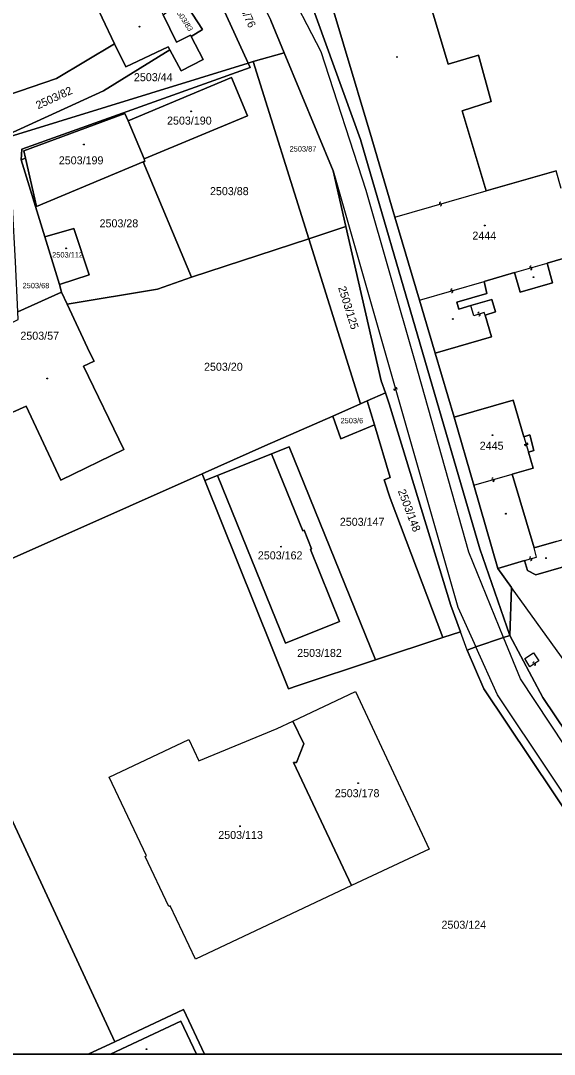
# Model space of a CAD drawing. Extents: x -596024 to -594475, y -1163820 to -1161957.
# Drawn here: x -595715 to -595601.6, y -1163820.2 to -1163600.7 of the extents above; entities that cross this region are included whole.
import ezdxf

# ---------------------------------------------------------------- set-up
doc = ezdxf.new("R2010")
doc.units = 0
for name, color, linetype in [('Level 1', 7, 'Continuous'), ('Level 13', 7, 'Continuous'), ('Level 3', 7, 'Continuous'), ('Level 4', 7, 'Continuous'), ('Level 5', 7, 'Continuous'), ('Level 57', 7, 'Continuous'), ('Level 60', 7, 'Continuous'), ('Vrstva 60', 7, 'Continuous'), ('Vrstva 63', 7, 'Continuous')]:
    doc.layers.add(name, color=color, linetype=linetype)

msp = doc.modelspace()

# ---------------------------------------------------------------- linework, layer by layer
at = {"layer": 'Level 1'}
msp.add_line((-595700.6, -1163820.23), (-595694.95, -1163817.56), dxfattribs=at)
for points in [[(-595708.22, -1163512.77), (-595655.71, -1163590.18), (-595642.77, -1163625.97), (-595617.44, -1163712.88), (-595611.01, -1163731.26)], [(-595653.11, -1163583.09), (-595653.44, -1163582.02), (-595634.1, -1163576.59), (-595624.11, -1163609.96), (-595617.71, -1163608.04), (-595614.99, -1163617.87), (-595621.15, -1163619.87), (-595616.05, -1163636.89)], [(-595674.76, -1163583.83), (-595664.94, -1163594.2), (-595661.84, -1163600.69), (-595658.98, -1163607.58)], [(-595635.47, -1163642.44), (-595640.37, -1163625.85), (-595652.37, -1163585.53), (-595653.11, -1163583.09)], [(-595666.6, -1163609.76), (-595676.63, -1163587.9)], [(-595680.47, -1163596.27), (-595676.33, -1163602.6), (-595678.73, -1163604.09)], [(-595698.6, -1163598.19), (-595697.67, -1163600.15), (-595694.99, -1163605.67)], [(-595678.73, -1163604.09), (-595678.86, -1163603.85), (-595681.83, -1163605.32), (-595684.65, -1163599.52)], [(-595683.26, -1163606.91), (-595680.89, -1163611.42), (-595676.19, -1163608.96), (-595678.73, -1163604.09)], [(-595694.99, -1163605.67), (-595707.37, -1163613.03), (-595717.89, -1163616.66)], [(-595694.99, -1163605.67), (-595692.62, -1163610.53), (-595683.59, -1163606.28), (-595683.26, -1163606.91)], [(-595683.26, -1163606.91), (-595697.36, -1163615.67), (-595717.47, -1163624.86)], [(-595665.54, -1163609.43), (-595658.98, -1163607.58)], [(-595648.58, -1163632.64), (-595658.98, -1163607.58)], [(-595666.6, -1163609.76), (-595717.44, -1163625.43)], [(-595666.6, -1163609.76), (-595666.18, -1163610.67), (-595714.69, -1163628.02), (-595714.85, -1163630.3)], [(-595665.54, -1163609.43), (-595666.6, -1163609.76)], [(-595665.54, -1163609.43), (-595653.75, -1163647.05)], [(-595692.12, -1163622), (-595670.16, -1163612.83), (-595666.78, -1163620.93), (-595688.75, -1163630.09)], [(-595692.12, -1163622), (-595692.8, -1163620.48), (-595714.27, -1163628.37), (-595713.92, -1163629.91)], [(-595688.75, -1163630.09), (-595692.12, -1163622)], [(-595714.85, -1163630.3), (-595713.92, -1163629.91)], [(-595709.8, -1163646.67), (-595714.85, -1163630.3)], [(-595713.92, -1163629.91), (-595711.57, -1163640.17), (-595688.92, -1163630.74)], [(-595688.92, -1163630.74), (-595688.61, -1163630.61), (-595688.75, -1163630.09)], [(-595678.65, -1163655.24), (-595688.92, -1163630.74)], [(-595648.58, -1163632.64), (-595645.87, -1163644.45)], [(-595600.1, -1163636.4), (-595601.16, -1163632.63), (-595616.05, -1163636.89)], [(-595630.22, -1163660.1), (-595635.47, -1163642.44)], [(-595603.11, -1163652.22), (-595589.74, -1163648.33), (-595591.54, -1163642.4)], [(-595706.69, -1163656.78), (-595700.42, -1163654.72), (-595703.7, -1163644.85), (-595709.8, -1163646.67)], [(-595645.87, -1163644.45), (-595653.75, -1163647.05)], [(-595637.47, -1163679.79), (-595638.35, -1163677.25), (-595645.87, -1163644.45)], [(-595709.8, -1163646.67), (-595706.69, -1163656.78)], [(-595653.75, -1163647.05), (-595678.65, -1163655.24)], [(-595653.75, -1163647.05), (-595642.76, -1163682.1)], [(-595610.02, -1163654.23), (-595608.82, -1163658.38), (-595601.96, -1163656.41), (-595603.11, -1163652.22)], [(-595616.5, -1163656.11), (-595610.02, -1163654.23)], [(-595706.28, -1163658.38), (-595706.69, -1163656.78)], [(-595678.65, -1163655.24), (-595685.88, -1163657.72), (-595705.1, -1163660.92)], [(-595619.34, -1163661.24), (-595621.87, -1163661.98), (-595622.29, -1163660.54), (-595615.93, -1163658.68), (-595616.5, -1163656.11)], [(-595706.28, -1163658.38), (-595715.55, -1163662.6)], [(-595705.1, -1163660.92), (-595706.28, -1163658.38)], [(-595705.1, -1163660.92), (-595700.26, -1163671.29), (-595699.33, -1163673.05), (-595701.62, -1163674.12), (-595693.05, -1163691.78), (-595706.43, -1163698.34), (-595713.8, -1163682.6), (-595722.2, -1163686.36)], [(-595626.89, -1163671.36), (-595630.22, -1163660.1)], [(-595616.29, -1163663.24), (-595614.08, -1163662.6), (-595614.86, -1163659.93), (-595619.34, -1163661.24)], [(-595626.89, -1163671.36), (-595614.94, -1163667.87), (-595616.29, -1163663.24)], [(-595622.85, -1163684.92), (-595626.89, -1163671.36)], [(-595641.32, -1163681.47), (-595637.47, -1163679.79)], [(-595621.54, -1163730.49), (-595623.55, -1163724.94), (-595636.66, -1163682.13), (-595637.47, -1163679.79)], [(-595642.76, -1163682.1), (-595648.66, -1163684.69)], [(-595641.32, -1163681.47), (-595642.76, -1163682.1)], [(-595641.32, -1163681.47), (-595639.79, -1163686.56)], [(-595622.85, -1163684.92), (-595610.32, -1163681.29), (-595608.04, -1163689.09)], [(-595676.4, -1163696.94), (-595663.05, -1163691), (-595648.66, -1163684.69)], [(-595639.79, -1163686.56), (-595646.93, -1163689.57), (-595648.66, -1163684.69)], [(-595618.67, -1163699.4), (-595622.85, -1163684.92)], [(-595625.28, -1163731.71), (-595636.48, -1163702.16), (-595637.72, -1163698.21), (-595636.44, -1163697.75), (-595639.79, -1163686.56)], [(-595608.04, -1163689.09), (-595606.79, -1163688.72), (-595605.94, -1163692), (-595607.09, -1163692.34)], [(-595639.56, -1163736.46), (-595657.95, -1163691.2), (-595661.66, -1163692.7)], [(-595673.16, -1163697.34), (-595661.66, -1163692.7)], [(-595661.66, -1163692.7), (-595655.01, -1163709.04), (-595654.73, -1163708.93), (-595653.14, -1163712.91), (-595653.4, -1163713.01), (-595647.19, -1163728.3), (-595658.69, -1163732.92), (-595673.16, -1163697.34)], [(-595610.54, -1163697.05), (-595606.09, -1163695.74), (-595607.09, -1163692.34)], [(-595738.23, -1163724.46), (-595676.4, -1163696.94)], [(-595676.4, -1163696.94), (-595675.81, -1163698.41)], [(-595673.16, -1163697.34), (-595675.81, -1163698.41)], [(-595675.81, -1163698.41), (-595658.09, -1163742.59), (-595656.2, -1163741.96), (-595639.56, -1163736.46)], [(-595610.54, -1163697.05), (-595605.89, -1163712.71)], [(-595613.56, -1163717.07), (-595618.67, -1163699.4)], [(-595601.19, -1163711.35), (-595605.89, -1163712.71)], [(-595613.56, -1163717.07), (-595607.88, -1163715.39)], [(-595607.88, -1163715.39), (-595607.28, -1163717.46), (-595605.52, -1163718.41), (-595599.64, -1163716.72)], [(-595610.67, -1163721.08), (-595613.56, -1163717.07)], [(-595611.01, -1163731.26), (-595610.67, -1163721.08)], [(-595580.07, -1163763.51), (-595610.67, -1163721.08)], [(-595694.95, -1163817.56), (-595738.23, -1163724.46)], [(-595625.28, -1163731.71), (-595621.54, -1163730.49)], [(-595620.13, -1163734.38), (-595621.54, -1163730.49)], [(-595612.37, -1163731.72), (-595611.01, -1163731.26)], [(-595553, -1163820.23), (-595604.02, -1163744.43), (-595611.01, -1163731.26)], [(-595639.56, -1163736.46), (-595625.28, -1163731.71)], [(-595618.24, -1163733.73), (-595612.37, -1163731.72)], [(-595620.13, -1163734.38), (-595618.24, -1163733.73)], [(-595620.13, -1163734.38), (-595616.59, -1163742.63), (-595576.91, -1163801.81)], [(-595657.14, -1163749.47), (-595643.81, -1163743.2), (-595628.17, -1163776.66), (-595644.64, -1163784.36)], [(-595644.64, -1163784.36), (-595677.8, -1163800.04), (-595683.17, -1163788.71), (-595683.47, -1163788.85), (-595688.49, -1163778.2), (-595688.22, -1163778.07), (-595696.13, -1163761.37), (-595679.25, -1163753.38), (-595677.12, -1163757.9), (-595660.47, -1163751.04), (-595657.14, -1163749.47)], [(-595657.14, -1163749.47), (-595654.83, -1163754.28), (-595656.35, -1163758.27), (-595656.96, -1163758.27), (-595644.64, -1163784.36)], [(-595675.88, -1163820.23), (-595680.39, -1163810.69), (-595694.95, -1163817.56)], [(-595677.62, -1163820.23), (-595680.91, -1163813.22), (-595695.84, -1163820.23)]]:
    msp.add_lwpolyline(points, dxfattribs=at)
at = {"layer": 'Level 13'}
for centre, start, end in [((-595625.81, -1163639.48), 53.322, 285.42), ((-595625.71, -1163639.84), 233.1076, 105.6976), ((-595606.61, -1163653.05), 53.5915, 285.6895), ((-595606.51, -1163653.41), 233.3771, 105.9671), ((-595623.41, -1163657.92), 53.588, 285.686), ((-595623.31, -1163658.28), 233.3736, 105.9636), ((-595617.63, -1163662.88), 53.7406, 286.3306), ((-595617.53, -1163663.24), 233.9551, 106.0531), ((-595635.16, -1163678.9), 323.3337, 195.4316), ((-595635.52, -1163679), 143.1192, 15.7092), ((-595607.74, -1163690.77), 143.4523, 16.0423), ((-595607.38, -1163690.67), 323.6668, 195.7648), ((-595614.65, -1163698.05), 53.4948, 285.5928), ((-595614.55, -1163698.41), 233.2804, 105.8704), ((-595606.65, -1163714.83), 53.9689, 286.0669), ((-595606.55, -1163715.19), 233.7544, 106.3444), ((-595605.94, -1163737.15), 70.7067, 303.2967), ((-595605.74, -1163737.45), 250.9212, 123.0192)]:
    msp.add_arc(centre, 0.184, start, end, dxfattribs=at)
at = {"layer": 'Level 3'}
for points in [[(-595612.37, -1163731.72), (-595619.77, -1163713.62), (-595631.2, -1163672.88), (-595641.59, -1163636.8), (-595651.14, -1163607.39), (-595658.98, -1163592.16), (-595678.25, -1163561.58), (-595700.71, -1163528.42), (-595708.38, -1163517.14), (-595734.07, -1163478.47), (-595762.79, -1163435.41), (-595779.31, -1163410.2), (-595795.95, -1163386.05), (-595807.44, -1163369.67), (-595819.92, -1163353.97), (-595827.97, -1163346.08), (-595857.05, -1163323.13), (-595889.6, -1163298.16)], [(-595648.58, -1163632.64), (-595622.09, -1163725.26), (-595618.24, -1163733.73)], [(-595635.47, -1163642.44), (-595616.05, -1163636.89)], [(-595610.02, -1163654.23), (-595603.11, -1163652.22)], [(-595630.22, -1163660.1), (-595616.5, -1163656.11)], [(-595616.29, -1163663.24), (-595616.45, -1163662.72), (-595618.7, -1163663.39), (-595619.34, -1163661.24)], [(-595608.04, -1163689.09), (-595607.09, -1163692.34)], [(-595618.67, -1163699.4), (-595610.54, -1163697.05)], [(-595607.88, -1163715.39), (-595605.33, -1163714.63), (-595605.89, -1163712.71)], [(-595555.97, -1163820.23), (-595564.59, -1163807.25), (-595608.77, -1163740.52), (-595612.37, -1163731.72)], [(-595562.84, -1163820.23), (-595569.2, -1163810.43), (-595613.63, -1163743.87), (-595618.24, -1163733.73)], [(-595606.77, -1163737.92), (-595607.86, -1163736.21), (-595606, -1163734.97), (-595604.9, -1163736.68), (-595606.77, -1163737.92)]]:
    msp.add_lwpolyline(points, dxfattribs=at)
at = {"layer": 'Level 5'}
for centre, radius in [((-595689.7, -1163602.02), 0.09), ((-595689.7, -1163602.02), 0.0521), ((-595635, -1163608.45), 0.09), ((-595635, -1163608.45), 0.0521), ((-595678.71, -1163619.99), 0.09), ((-595678.71, -1163619.99), 0.0521), ((-595701.52, -1163627.03), 0.09), ((-595701.52, -1163627.03), 0.0521), ((-595616.36, -1163644.22), 0.09), ((-595616.36, -1163644.22), 0.0521), ((-595705.32, -1163649.09), 0.09), ((-595705.32, -1163649.09), 0.0521), ((-595606, -1163655.21), 0.09), ((-595606, -1163655.21), 0.0521), ((-595623.12, -1163664.09), 0.09), ((-595623.12, -1163664.09), 0.0521), ((-595709.31, -1163676.73), 0.09), ((-595709.31, -1163676.73), 0.0521), ((-595614.7, -1163688.74), 0.09), ((-595614.7, -1163688.74), 0.0521), ((-595611.89, -1163705.44), 0.09), ((-595611.89, -1163705.44), 0.0521), ((-595659.65, -1163712.43), 0.09), ((-595659.65, -1163712.43), 0.0521), ((-595603.34, -1163714.85), 0.09), ((-595603.34, -1163714.85), 0.0521), ((-595643.25, -1163762.66), 0.09), ((-595643.25, -1163762.66), 0.0521), ((-595668.36, -1163771.8), 0.09), ((-595668.36, -1163771.8), 0.0521), ((-595688.23, -1163819.13), 0.09), ((-595688.23, -1163819.13), 0.0521)]:
    msp.add_circle(centre, radius, dxfattribs=at)
at = {"layer": 'Level 60'}
for points in [[(-595714.43, -1163592.23), (-595706.37, -1163597.35), (-595699.5, -1163596.77), (-595698.78, -1163598.28), (-595698.6, -1163598.19), (-595697.67, -1163600.15), (-595694.99, -1163605.67), (-595707.37, -1163613.03), (-595717.89, -1163616.66), (-595718.5, -1163604.56), (-595732.35, -1163582.47), (-595731.93, -1163581.71), (-595734.61, -1163575.4), (-595741.07, -1163559.59), (-595714.2, -1163540.24), (-595713.26, -1163541.29), (-595696.08, -1163567.12), (-595701.16, -1163571.13), (-595697.69, -1163575.73), (-595712.53, -1163582.6)], [(-595674.76, -1163583.83), (-595664.94, -1163594.2), (-595661.84, -1163600.69), (-595658.98, -1163607.58), (-595665.54, -1163609.43), (-595666.6, -1163609.76), (-595676.63, -1163587.9), (-595675.13, -1163584.63)], [(-595702.34, -1163590.83), (-595691.18, -1163585.44), (-595687.57, -1163592.91), (-595687.8, -1163593.02), (-595686.5, -1163595.72), (-595684.65, -1163599.52), (-595681.83, -1163605.32), (-595678.86, -1163603.85), (-595678.73, -1163604.09), (-595676.19, -1163608.96), (-595680.89, -1163611.42), (-595683.26, -1163606.91), (-595683.59, -1163606.28), (-595692.62, -1163610.53), (-595694.99, -1163605.67), (-595697.67, -1163600.15), (-595698.6, -1163598.19), (-595698.78, -1163598.28), (-595699.5, -1163596.77)], [(-595676.33, -1163602.6), (-595680.47, -1163596.27), (-595679.94, -1163595.12), (-595676.63, -1163587.9), (-595666.6, -1163609.76), (-595717.44, -1163625.43), (-595717.47, -1163624.86), (-595697.36, -1163615.67), (-595683.26, -1163606.91), (-595680.89, -1163611.42), (-595676.19, -1163608.96), (-595678.73, -1163604.09)], [(-595680.47, -1163596.27), (-595676.33, -1163602.6), (-595678.73, -1163604.09), (-595678.86, -1163603.85), (-595681.83, -1163605.32), (-595684.65, -1163599.52)], [(-595683.26, -1163606.91), (-595697.36, -1163615.67), (-595717.47, -1163624.86), (-595717.89, -1163616.66), (-595707.37, -1163613.03), (-595694.99, -1163605.67), (-595692.62, -1163610.53), (-595683.59, -1163606.28)], [(-595648.58, -1163632.64), (-595645.87, -1163644.45), (-595653.75, -1163647.05), (-595665.54, -1163609.43), (-595658.98, -1163607.58)], [(-595666.18, -1163610.67), (-595714.69, -1163628.02), (-595714.85, -1163630.3), (-595709.8, -1163646.67), (-595706.69, -1163656.78), (-595706.28, -1163658.38), (-595715.55, -1163662.6), (-595716.09, -1163651.96), (-595716.69, -1163640.21), (-595717.44, -1163625.43), (-595666.6, -1163609.76)], [(-595714.69, -1163628.02), (-595666.18, -1163610.67), (-595666.6, -1163609.76), (-595665.54, -1163609.43), (-595653.75, -1163647.05), (-595678.65, -1163655.24), (-595688.92, -1163630.74), (-595688.61, -1163630.61), (-595688.75, -1163630.09), (-595666.78, -1163620.93), (-595670.16, -1163612.83), (-595692.12, -1163622), (-595692.8, -1163620.48), (-595714.27, -1163628.37), (-595713.92, -1163629.91), (-595714.85, -1163630.3)], [(-595692.12, -1163622), (-595670.16, -1163612.83), (-595666.78, -1163620.93), (-595688.75, -1163630.09)], [(-595692.8, -1163620.48), (-595692.12, -1163622), (-595688.75, -1163630.09), (-595688.61, -1163630.61), (-595688.92, -1163630.74), (-595711.57, -1163640.17), (-595713.92, -1163629.91), (-595714.27, -1163628.37)], [(-595678.65, -1163655.24), (-595685.88, -1163657.72), (-595705.1, -1163660.92), (-595706.28, -1163658.38), (-595706.69, -1163656.78), (-595700.42, -1163654.72), (-595703.7, -1163644.85), (-595709.8, -1163646.67), (-595714.85, -1163630.3), (-595713.92, -1163629.91), (-595711.57, -1163640.17), (-595688.92, -1163630.74)], [(-595703.7, -1163644.85), (-595700.42, -1163654.72), (-595706.69, -1163656.78), (-595709.8, -1163646.67)], [(-595637.47, -1163679.79), (-595641.32, -1163681.47), (-595642.76, -1163682.1), (-595653.75, -1163647.05), (-595645.87, -1163644.45), (-595638.35, -1163677.25)], [(-595676.4, -1163696.94), (-595738.23, -1163724.46), (-595744.61, -1163727.3), (-595747.31, -1163721.44), (-595754.21, -1163724.63), (-595751.57, -1163730.4), (-595765.21, -1163736.47), (-595777.17, -1163712.16), (-595740.2, -1163695.04), (-595722.2, -1163686.36), (-595713.8, -1163682.6), (-595706.43, -1163698.34), (-595693.05, -1163691.78), (-595701.62, -1163674.12), (-595699.33, -1163673.05), (-595700.26, -1163671.29), (-595705.1, -1163660.92), (-595685.88, -1163657.72), (-595678.65, -1163655.24), (-595653.75, -1163647.05), (-595642.76, -1163682.1), (-595648.66, -1163684.69), (-595663.05, -1163691)], [(-595719.27, -1163666.01), (-595715.47, -1163664.21), (-595715.55, -1163662.6), (-595706.28, -1163658.38), (-595705.1, -1163660.92), (-595700.26, -1163671.29), (-595699.33, -1163673.05), (-595701.62, -1163674.12), (-595693.05, -1163691.78), (-595706.43, -1163698.34), (-595713.8, -1163682.6), (-595722.2, -1163686.36), (-595740.2, -1163695.04), (-595777.17, -1163712.16), (-595781.26, -1163714.03), (-595786.71, -1163702.28), (-595778.62, -1163698.55), (-595745.74, -1163683.39), (-595727.49, -1163674.98), (-595717.37, -1163670.08)], [(-595636.66, -1163682.13), (-595623.55, -1163724.94), (-595621.54, -1163730.49), (-595625.28, -1163731.71), (-595636.48, -1163702.16), (-595637.72, -1163698.21), (-595636.44, -1163697.75), (-595639.79, -1163686.56), (-595641.32, -1163681.47), (-595637.47, -1163679.79)], [(-595641.32, -1163681.47), (-595639.79, -1163686.56), (-595646.93, -1163689.57), (-595648.66, -1163684.69), (-595642.76, -1163682.1)], [(-595613.56, -1163717.07), (-595618.67, -1163699.4), (-595622.85, -1163684.92), (-595610.32, -1163681.29), (-595608.04, -1163689.09), (-595606.79, -1163688.72), (-595605.94, -1163692), (-595607.09, -1163692.34), (-595606.09, -1163695.74), (-595610.54, -1163697.05), (-595605.89, -1163712.71), (-595601.19, -1163711.35), (-595543.37, -1163694.69), (-595535.04, -1163723.61), (-595592.85, -1163740.27), (-595599.64, -1163716.72), (-595605.52, -1163718.41), (-595607.28, -1163717.46), (-595607.88, -1163715.39)], [(-595661.66, -1163692.7), (-595673.16, -1163697.34), (-595675.81, -1163698.41), (-595676.4, -1163696.94), (-595663.05, -1163691), (-595648.66, -1163684.69), (-595646.93, -1163689.57), (-595639.79, -1163686.56), (-595636.44, -1163697.75), (-595637.72, -1163698.21), (-595636.48, -1163702.16), (-595625.28, -1163731.71), (-595639.56, -1163736.46), (-595657.95, -1163691.2)], [(-595655.01, -1163709.04), (-595661.66, -1163692.7), (-595657.95, -1163691.2), (-595639.56, -1163736.46), (-595656.2, -1163741.96), (-595658.09, -1163742.59), (-595675.81, -1163698.41), (-595673.16, -1163697.34), (-595658.69, -1163732.92), (-595647.19, -1163728.3), (-595653.4, -1163713.01), (-595653.14, -1163712.91), (-595654.73, -1163708.93)], [(-595673.16, -1163697.34), (-595661.66, -1163692.7), (-595655.01, -1163709.04), (-595654.73, -1163708.93), (-595653.14, -1163712.91), (-595653.4, -1163713.01), (-595647.19, -1163728.3), (-595658.69, -1163732.92)], [(-595656.35, -1163758.27), (-595654.83, -1163754.28), (-595657.14, -1163749.47), (-595643.81, -1163743.2), (-595628.17, -1163776.66), (-595644.64, -1163784.36), (-595656.96, -1163758.27)], [(-595679.25, -1163753.38), (-595677.12, -1163757.9), (-595660.47, -1163751.04), (-595657.14, -1163749.47), (-595654.83, -1163754.28), (-595656.35, -1163758.27), (-595656.96, -1163758.27), (-595644.64, -1163784.36), (-595677.8, -1163800.04), (-595683.17, -1163788.71), (-595683.47, -1163788.85), (-595688.49, -1163778.2), (-595688.22, -1163778.07), (-595696.13, -1163761.37)]]:
    msp.add_lwpolyline(points, close=True, dxfattribs=at)
for points in [[(-595601.16, -1163632.63), (-595616.05, -1163636.89), (-595621.15, -1163619.87), (-595614.99, -1163617.87), (-595617.71, -1163608.04), (-595624.11, -1163609.96), (-595634.1, -1163576.59)], [(-595634.1, -1163576.59), (-595624.11, -1163609.96), (-595617.71, -1163608.04), (-595614.99, -1163617.87), (-595621.15, -1163619.87), (-595616.05, -1163636.89), (-595601.16, -1163632.63)], [(-595652.37, -1163585.53), (-595640.37, -1163625.85), (-595635.47, -1163642.44), (-595630.22, -1163660.1), (-595626.89, -1163671.36), (-595622.85, -1163684.92), (-595618.67, -1163699.4), (-595613.56, -1163717.07), (-595610.67, -1163721.08), (-595611.01, -1163731.26), (-595617.44, -1163712.88), (-595642.77, -1163625.97), (-595655.71, -1163590.18)], [(-595589.74, -1163648.33), (-595603.11, -1163652.22), (-595601.96, -1163656.41), (-595608.82, -1163658.38), (-595610.02, -1163654.23), (-595616.5, -1163656.11), (-595615.93, -1163658.68), (-595622.29, -1163660.54), (-595621.87, -1163661.98), (-595619.34, -1163661.24), (-595614.86, -1163659.93), (-595614.08, -1163662.6), (-595616.29, -1163663.24), (-595614.94, -1163667.87), (-595626.89, -1163671.36), (-595630.22, -1163660.1), (-595635.47, -1163642.44), (-595640.37, -1163625.85), (-595652.37, -1163585.53)], [(-595655.71, -1163590.18), (-595642.77, -1163625.97), (-595617.44, -1163712.88), (-595611.01, -1163731.26), (-595612.37, -1163731.72), (-595618.24, -1163733.73), (-595620.13, -1163734.38), (-595621.54, -1163730.49), (-595623.55, -1163724.94), (-595636.66, -1163682.13), (-595637.47, -1163679.79), (-595638.35, -1163677.25), (-595645.87, -1163644.45), (-595648.58, -1163632.64), (-595658.98, -1163607.58), (-595661.84, -1163600.69)], [(-595601.19, -1163711.35), (-595605.89, -1163712.71), (-595610.54, -1163697.05), (-595606.09, -1163695.74), (-595607.09, -1163692.34), (-595605.94, -1163692), (-595606.79, -1163688.72), (-595608.04, -1163689.09), (-595610.32, -1163681.29), (-595622.85, -1163684.92), (-595626.89, -1163671.36), (-595614.94, -1163667.87), (-595616.29, -1163663.24), (-595614.08, -1163662.6), (-595614.86, -1163659.93), (-595619.34, -1163661.24), (-595621.87, -1163661.98), (-595622.29, -1163660.54), (-595615.93, -1163658.68), (-595616.5, -1163656.11), (-595610.02, -1163654.23), (-595608.82, -1163658.38), (-595601.96, -1163656.41), (-595603.11, -1163652.22), (-595589.74, -1163648.33)], [(-595580.07, -1163763.51), (-595610.67, -1163721.08), (-595613.56, -1163717.07), (-595607.88, -1163715.39), (-595607.28, -1163717.46), (-595605.52, -1163718.41), (-595599.64, -1163716.72)]]:
    msp.add_lwpolyline(points, dxfattribs=at)
at = {"layer": 'Vrstva 60'}
for points in [[(-595782.49, -1163820.23), (-595700.6, -1163820.23), (-595694.95, -1163817.56), (-595738.23, -1163724.46), (-595744.61, -1163727.3), (-595744.49, -1163727.57), (-595738.33, -1163724.73), (-595716.82, -1163771.11), (-595730.91, -1163777.57), (-595752.47, -1163731.28), (-595751.4, -1163730.77), (-595751.57, -1163730.4), (-595765.21, -1163736.47), (-595777.17, -1163712.16), (-595781.26, -1163714.03), (-595786.71, -1163702.28), (-595778.62, -1163698.55), (-595780.87, -1163694), (-595810.95, -1163707.71), (-595831.44, -1163748.97), (-595785.2, -1163818.59)], [(-595675.88, -1163820.23), (-595583.01, -1163820.23), (-595582.45, -1163819.85), (-595579.98, -1163817.67), (-595577.78, -1163814.72), (-595575.54, -1163811.07), (-595575.2, -1163808.16), (-595577.61, -1163802.27), (-595576.91, -1163801.81), (-595616.59, -1163742.63), (-595620.13, -1163734.38), (-595621.54, -1163730.49), (-595625.28, -1163731.71), (-595639.56, -1163736.46), (-595656.2, -1163741.96), (-595658.09, -1163742.59), (-595675.81, -1163698.41), (-595676.4, -1163696.94), (-595738.23, -1163724.46), (-595694.95, -1163817.56), (-595680.39, -1163810.69)], [(-595553, -1163820.23), (-595545.73, -1163820.23), (-595548.27, -1163816.61), (-595550.97, -1163810.95), (-595553.47, -1163803.24), (-595556.05, -1163795.6), (-595566.18, -1163783.05), (-595570.58, -1163776.82), (-595575.17, -1163770.39), (-595580.07, -1163763.51), (-595610.67, -1163721.08), (-595611.01, -1163731.26), (-595604.02, -1163744.43)], [(-595564.56, -1163820.23), (-595553, -1163820.23), (-595604.02, -1163744.43), (-595611.01, -1163731.26), (-595612.37, -1163731.72), (-595618.24, -1163733.73), (-595620.13, -1163734.38), (-595616.59, -1163742.63), (-595576.91, -1163801.81)], [(-595660.47, -1163751.04), (-595657.14, -1163749.47), (-595643.81, -1163743.2), (-595628.17, -1163776.66), (-595644.64, -1163784.36), (-595677.8, -1163800.04), (-595683.17, -1163788.71), (-595683.47, -1163788.85), (-595688.49, -1163778.2), (-595688.22, -1163778.07), (-595696.13, -1163761.37), (-595679.25, -1163753.38), (-595677.12, -1163757.9)], [(-595700.6, -1163820.23), (-595695.84, -1163820.23), (-595680.91, -1163813.22), (-595677.62, -1163820.23), (-595675.88, -1163820.23), (-595680.39, -1163810.69), (-595694.95, -1163817.56)], [(-595695.84, -1163820.23), (-595677.62, -1163820.23), (-595680.91, -1163813.22)]]:
    msp.add_lwpolyline(points, close=True, dxfattribs=at)
at = {"layer": 'Vrstva 63'}
msp.add_lwpolyline([(-594475.47, -1163820.23), (-596024.42, -1163820.23), (-596024.42, -1161956.88), (-594475.47, -1161956.88)], close=True, dxfattribs=at)

# ---------------------------------------------------------------- texts
at = {"layer": 'Level 4'}
for s, height, rotation, p in [('2503/76', 1.7, 294.641, (-595669.87, -1163594.97)), ('2503/83', 1.14, 303.1858, (-595682.33, -1163598.37)), ('2503/82', 1.7, 24.5523, (-595711.27, -1163619.59)), ('2503/125', 1.7, 287.3996, (-595647.54, -1163657.41)), ('2503/148', 1.7, 290.7576, (-595634.86, -1163700.6))]:
    msp.add_text(s, height=height, rotation=rotation, dxfattribs=at).set_placement(p)
for s, height, p in [('2503/44', 1.7, (-595690.9, -1163613.59)), ('2503/190', 1.7, (-595683.86, -1163622.81)), ('2503/87', 1.14, (-595657.83, -1163628.53)), ('2503/199', 1.7, (-595706.86, -1163631.25)), ('2503/88', 1.7, (-595674.74, -1163637.79)), ('2503/28', 1.7, (-595698.2, -1163644.63)), ('2444', 1.7, (-595618.99, -1163647.24)), ('2503/112', 1.14, (-595708.27, -1163651.03)), ('2503/68', 1.14, (-595714.56, -1163657.56)), ('2503/20', 1.7, (-595676, -1163675.08)), ('2503/6', 1.14, (-595647, -1163686.23)), ('2445', 1.7, (-595617.43, -1163691.85)), ('2503/147', 1.7, (-595647.15, -1163708)), ('2503/162', 1.7, (-595664.57, -1163715.13)), ('2503/182', 1.7, (-595656.21, -1163735.85)), ('2503/178', 1.7, (-595648.21, -1163765.63)), ('2503/113', 1.7, (-595672.98, -1163774.5)), ('2503/124', 1.7, (-595625.55, -1163793.56))]:
    msp.add_text(s, height=height, dxfattribs=at).set_placement(p)
at = {"layer": 'Level 57'}
msp.add_text('2503/57', height=1.7, dxfattribs=at).set_placement((-595715.02, -1163668.49))

doc.saveas('drawing.dxf')
